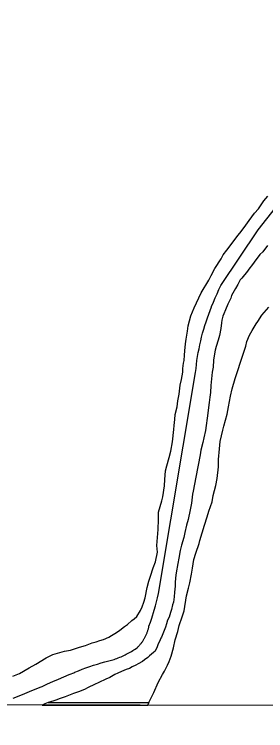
# Model space of a CAD drawing. Extents: x 3180038 to 3217926, y 922069 to 947485.
# Drawn here: x 3195944 to 3196378, y 927448 to 928684 of the extents above; entities that cross this region are included whole.
import ezdxf

# ---------------------------------------------------------------- set-up
doc = ezdxf.new("R2010")
doc.units = 0
for name, color, linetype in [('V-GRID-FRAM', 7, 'Continuous'), ('V-ROAD-CNTR', 7, 'Continuous'), ('V-SITE-VEGE', 7, 'Continuous')]:
    doc.layers.add(name, color=color, linetype=linetype)

msp = doc.modelspace()

# ---------------------------------------------------------------- linework, layer by layer
at = {"layer": 'V-GRID-FRAM'}
msp.add_lwpolyline([(3184312.7, 945707.9), (3215616.6, 945637.4), (3215583.5, 927448.1), (3184263.7, 927518.7), (3184312.7, 945707.9)], dxfattribs=at)
at = {"layer": 'V-ROAD-CNTR'}
for points in [[(3196176.4, 927628.4), (3196178.8, 927635.3), (3196181.2, 927642.3), (3196185.5, 927656.2), (3196187.4, 927663.3), (3196189.3, 927670.4), (3196191.1, 927677.5), (3196192.7, 927684.6), (3196256.8, 928066.3), (3196257.5, 928073.1), (3196258.3, 928080), (3196259.2, 928086.8), (3196260.2, 928093.6), (3196261.4, 928100.4), (3196262.7, 928107.2), (3196264, 928113.9), (3196265.6, 928120.7), (3196267.2, 928127.4), (3196268.9, 928134), (3196270.8, 928140.7), (3196272.8, 928147.3), (3196274.9, 928153.8), (3196277.1, 928160.4), (3196279.4, 928166.9), (3196281.8, 928173.3), (3196284.4, 928179.7), (3196284.5, 928180.1), (3196287.5, 928187.5), (3196290.6, 928194.8), (3196293.8, 928202), (3196297.1, 928209.2), (3196300.6, 928216.4), (3196364.5, 928312.2), (3196451.9, 928423.6)], [(3195942.1, 927504.1), (3195958.3, 927510.6), (3195974.4, 927517.2), (3195990.4, 927523.9), (3195992.2, 927524.6), (3196001.5, 927528.7), (3196010.8, 927532.8), (3196020.1, 927536.9), (3196029.4, 927540.9), (3196038.8, 927544.8), (3196048.2, 927548.7), (3196048.5, 927548.9), (3196048.5, 927548.9), (3196054.8, 927551.5), (3196061.2, 927554), (3196067.7, 927556.5), (3196074.2, 927558.8), (3196080.7, 927561), (3196087.3, 927563.1), (3196093.9, 927565.1), (3196100.5, 927566.9), (3196107.2, 927568.6), (3196111.6, 927569.7), (3196114, 927570.5), (3196116.4, 927571.2), (3196118.8, 927572), (3196121.2, 927572.9), (3196123.5, 927573.8), (3196125.9, 927574.7), (3196128.2, 927575.7), (3196130.5, 927576.7), (3196132.8, 927577.7), (3196135.1, 927578.8), (3196137.3, 927580), (3196139.6, 927581.1), (3196141.8, 927582.3), (3196144, 927583.6), (3196146.2, 927584.9), (3196148.3, 927586.2), (3196150.4, 927587.6), (3196152.5, 927589), (3196154.6, 927590.4), (3196156.3, 927591.6), (3196157.1, 927592.4), (3196158, 927593.3), (3196158.8, 927594.2), (3196159.6, 927595.1), (3196160.5, 927596), (3196161.3, 927596.9), (3196162, 927597.8), (3196162.8, 927598.8), (3196163.5, 927599.8), (3196164.3, 927600.7), (3196165, 927601.7), (3196165.7, 927602.7), (3196166.3, 927603.8), (3196167, 927604.8), (3196167.6, 927605.8), (3196168.3, 927606.9), (3196168.9, 927607.9), (3196169.5, 927609), (3196170, 927610.1), (3196170.6, 927611.2), (3196171.1, 927612.3), (3196171.6, 927613.4), (3196172.1, 927614.5), (3196172.6, 927615.6), (3196173, 927616.8), (3196173.4, 927617.9), (3196173.9, 927619), (3196174.2, 927620.2), (3196174.6, 927621.4), (3196175, 927622.5), (3196175.3, 927623.7), (3196175.6, 927624.9), (3196175.9, 927626.1), (3196176.2, 927627.3), (3196176.4, 927628.4)]]:
    msp.add_lwpolyline(points, dxfattribs=at)
at = {"layer": 'V-SITE-VEGE'}
for p, q in [((3196374.7, 928362.5), (3196381.5, 928370.6)), ((3196365.3, 928348.5), (3196374.7, 928362.5)), ((3196358.4, 928340.9), (3196365.3, 928348.5)), ((3196349.4, 928328.2), (3196358.4, 928340.9)), ((3196335.3, 928309.6), (3196343.4, 928320.6)), ((3196343.4, 928320.6), (3196349.4, 928328.2)), ((3196330.2, 928303.2), (3196335.3, 928309.6)), ((3196321.2, 928291), (3196330.2, 928303.2)), ((3196314.8, 928282.5), (3196321.2, 928291)), ((3196381.1, 928285.5), (3196372.5, 928274.5)), ((3196304.5, 928268.9), (3196310.5, 928277.4)), ((3196310.5, 928277.4), (3196314.8, 928282.5)), ((3196372.5, 928274.5), (3196367.8, 928269.5)), ((3196289.9, 928245.6), (3196301, 928262.2)), ((3196301, 928262.2), (3196304.5, 928268.9)), ((3196367.8, 928269.5), (3196358, 928256.8)), ((3196283.9, 928233.3), (3196289.9, 928245.6)), ((3196350.3, 928246.6), (3196344.7, 928238.5)), ((3196353.3, 928250), (3196350.3, 928246.6)), ((3196358, 928256.8), (3196353.3, 928250)), ((3196279.6, 928225.7), (3196283.9, 928233.3)), ((3196340.9, 928234.7), (3196336.6, 928229.2)), ((3196344.7, 928238.5), (3196340.9, 928234.7)), ((3196266.3, 928203.7), (3196279.6, 928225.7)), ((3196333.6, 928226.3), (3196330.6, 928220.3)), ((3196336.6, 928229.2), (3196333.6, 928226.3)), ((3196325.4, 928211), (3196319, 928199.1)), ((3196329.7, 928218.2), (3196325.4, 928211)), ((3196330.6, 928220.3), (3196329.7, 928218.2)), ((3196254.3, 928177.8), (3196266.3, 928203.7)), ((3196319, 928199.1), (3196317.3, 928194.5)), ((3196312.5, 928184.3), (3196308.2, 928174.5)), ((3196314.2, 928187.7), (3196312.5, 928184.3)), ((3196317.3, 928194.5), (3196314.2, 928187.7)), ((3196248.7, 928163.8), (3196254.3, 928177.8)), ((3196308.2, 928174.5), (3196305.6, 928167.3)), ((3196371, 928165), (3196382.9, 928178.9)), ((3196243.9, 928146.4), (3196248.7, 928163.8)), ((3196303.9, 928163.1), (3196302.2, 928156.7)), ((3196305.6, 928167.3), (3196303.9, 928163.1)), ((3196364.1, 928154.4), (3196371, 928165)), ((3196301.3, 928151.6), (3196300.4, 928142.3)), ((3196302.2, 928156.7), (3196301.3, 928151.6)), ((3196354.2, 928138.7), (3196361.5, 928150.1)), ((3196361.5, 928150.1), (3196364.1, 928154.4)), ((3196240.8, 928123.9), (3196242.6, 928137.5)), ((3196242.6, 928137.5), (3196243.9, 928146.4)), ((3196300.4, 928142.3), (3196298.2, 928130)), ((3196350, 928130.6), (3196354.2, 928138.7)), ((3196239.5, 928115.4), (3196240.8, 928123.9)), ((3196296, 928121.9), (3196292.2, 928110.9)), ((3196298.2, 928130), (3196296, 928121.9)), ((3196345.2, 928119.6), (3196350, 928130.6)), ((3196238.1, 928103.5), (3196239.5, 928115.4)), ((3196292.2, 928110.9), (3196290.4, 928104.9)), ((3196334.8, 928085.7), (3196343.5, 928111.5)), ((3196343.5, 928111.5), (3196345.2, 928119.6)), ((3196237.7, 928096.3), (3196238.1, 928103.5)), ((3196290.4, 928104.9), (3196288.7, 928094.7)), ((3196235.9, 928082.3), (3196236.8, 928086.9)), ((3196236.8, 928086.9), (3196237.7, 928096.3)), ((3196287.8, 928087.5), (3196286.9, 928075.6)), ((3196288.7, 928094.7), (3196287.8, 928087.5)), ((3196329.2, 928067.8), (3196334.8, 928085.7)), ((3196234.5, 928066.5), (3196235, 928073.3)), ((3196235, 928073.3), (3196235.9, 928082.3)), ((3196286.9, 928075.6), (3196285.5, 928066.7)), ((3196232.3, 928054.2), (3196234.5, 928066.5)), ((3196285.5, 928066.7), (3196283.3, 928043.7)), ((3196325.3, 928056), (3196329.2, 928067.8)), ((3196230.2, 928044.5), (3196232.3, 928054.2)), ((3196320.1, 928037.7), (3196325.3, 928056)), ((3196228.4, 928028.7), (3196230.2, 928044.5)), ((3196283.3, 928043.7), (3196282.4, 928031.8)), ((3196317.1, 928025.4), (3196320.1, 928037.7)), ((3196226.2, 928017.3), (3196228.4, 928028.7)), ((3196281.5, 928023.3), (3196280.2, 928014.4)), ((3196282.4, 928031.8), (3196281.5, 928023.3)), ((3196313.6, 928006.7), (3196317.1, 928025.4)), ((3196224.9, 928007.1), (3196226.2, 928017.3)), ((3196280.2, 928014.4), (3196277, 927987.2)), ((3196221.8, 927993.5), (3196224.9, 928007.1)), ((3196311, 927994), (3196313.6, 928006.7)), ((3196220.9, 927985), (3196221.8, 927993.5)), ((3196277, 927987.2), (3196275.3, 927974.5)), ((3196305.3, 927973.6), (3196311, 927994)), ((3196219.5, 927968), (3196220, 927974.8)), ((3196220, 927974.8), (3196220.9, 927985)), ((3196275.3, 927974.5), (3196274, 927966)), ((3196303.6, 927966.4), (3196305.3, 927973.6)), ((3196216.9, 927946.3), (3196219.5, 927968)), ((3196274, 927966), (3196270.9, 927953.7)), ((3196299.2, 927947.3), (3196303.6, 927966.4)), ((3196270.9, 927953.7), (3196269.2, 927945.2)), ((3196214.2, 927930.2), (3196216.9, 927946.3)), ((3196269.2, 927945.2), (3196266.1, 927932.4)), ((3196297.9, 927934.5), (3196299.2, 927947.3)), ((3196211.2, 927919.6), (3196214.2, 927930.2)), ((3196266.1, 927932.4), (3196264.4, 927924)), ((3196296.5, 927915.8), (3196297.9, 927934.5)), ((3196206.9, 927905.1), (3196211.2, 927919.6)), ((3196264.4, 927924), (3196257.4, 927885.7)), ((3196296.4, 927903.1), (3196296.5, 927915.8)), ((3196205.1, 927896.2), (3196206.9, 927905.1)), ((3196294.2, 927883.5), (3196296.4, 927903.1)), ((3196203.8, 927881.8), (3196205.1, 927896.2)), ((3196202.9, 927870.7), (3196203.8, 927881.8)), ((3196257.4, 927885.7), (3196252.6, 927861.5)), ((3196291.6, 927871.2), (3196294.2, 927883.5)), ((3196200.2, 927851.6), (3196202.9, 927870.7)), ((3196287.3, 927853.8), (3196291.6, 927871.2)), ((3196198.5, 927844.8), (3196200.2, 927851.6)), ((3196251.7, 927856.4), (3196249.9, 927840.7)), ((3196252.6, 927861.5), (3196251.7, 927856.4)), ((3196285.1, 927842.8), (3196287.3, 927853.8)), ((3196192.9, 927825.3), (3196198.5, 927844.8)), ((3196249.9, 927840.7), (3196247.3, 927829.2)), ((3196279.9, 927827.1), (3196285.1, 927842.8)), ((3196192.8, 927812.5), (3196192.9, 927825.3)), ((3196247.3, 927829.2), (3196243.8, 927812.3)), ((3196276.9, 927817.3), (3196279.9, 927827.1)), ((3196272.1, 927802.9), (3196276.9, 927817.3)), ((3196192.3, 927795.1), (3196192.8, 927812.5)), ((3196241.2, 927802.9), (3196238.2, 927789.8)), ((3196243.8, 927812.3), (3196241.2, 927802.9)), ((3196264.3, 927776.5), (3196272.1, 927802.9)), ((3196190, 927767.5), (3196192.3, 927795.1)), ((3196238.2, 927789.8), (3196236.4, 927781.3)), ((3196236.4, 927781.3), (3196232.5, 927768.1)), ((3196263, 927771), (3196264.3, 927776.5)), ((3196190.8, 927756), (3196190, 927767.5)), ((3196232.5, 927768.1), (3196230.3, 927758.8)), ((3196257, 927754.5), (3196263, 927771)), ((3196187.7, 927739.4), (3196190.8, 927756)), ((3196230.3, 927758.8), (3196227.7, 927745.6)), ((3196253.5, 927743.4), (3196257, 927754.5)), ((3196183.8, 927729.3), (3196187.7, 927739.4)), ((3196227.7, 927745.6), (3196226, 927736.3)), ((3196251.7, 927728.6), (3196253.5, 927743.4)), ((3196179.1, 927714.8), (3196183.8, 927729.3)), ((3196226, 927736.3), (3196223.3, 927720.5)), ((3196250, 927718.4), (3196251.7, 927728.6)), ((3196176.1, 927706.3), (3196179.1, 927714.8)), ((3196223.3, 927720.5), (3196222, 927711.6)), ((3196246.9, 927703.5), (3196250, 927718.4)), ((3196173.5, 927695.3), (3196176.1, 927706.3)), ((3196222, 927711.6), (3196221.5, 927703.5)), ((3196221.5, 927703.5), (3196221.5, 927697.6)), ((3196244.3, 927694.2), (3196246.9, 927703.5)), ((3196170, 927677.5), (3196173.5, 927695.3)), ((3196221.5, 927697.6), (3196220.2, 927687)), ((3196241.3, 927681), (3196244.3, 927694.2)), ((3196167.4, 927669.8), (3196170, 927677.5)), ((3196219.7, 927678.9), (3196218.4, 927670)), ((3196220.2, 927687), (3196219.7, 927678.9)), ((3196236.9, 927655.1), (3196241.3, 927681)), ((3196164.8, 927661.8), (3196167.4, 927669.8)), ((3196217.1, 927665.3), (3196215.3, 927657.2)), ((3196218.4, 927670), (3196217.1, 927665.3)), ((3196155.3, 927645.2), (3196161.8, 927655.4)), ((3196161.8, 927655.4), (3196164.8, 927661.8)), ((3196215.3, 927657.2), (3196213.6, 927652.1)), ((3196233.8, 927644.5), (3196236.9, 927655.1)), ((3196146.8, 927638), (3196151.1, 927641)), ((3196151.1, 927641), (3196155.3, 927645.2)), ((3196211, 927643.7), (3196208.4, 927639)), ((3196213.6, 927652.1), (3196211, 927643.7)), ((3196228.2, 927629.6), (3196233.8, 927644.5)), ((3196126.3, 927621.6), (3196134, 927627.9)), ((3196134, 927627.9), (3196139.1, 927631.3)), ((3196139.1, 927631.3), (3196146.8, 927638)), ((3196206.7, 927632.2), (3196205, 927626.7)), ((3196208.4, 927639), (3196206.7, 927632.2)), ((3196226.1, 927619.4), (3196228.2, 927629.6)), ((3196111.8, 927612.3), (3196120.3, 927617.4)), ((3196120.3, 927617.4), (3196126.3, 927621.6)), ((3196200.2, 927615.2), (3196198.1, 927609.3)), ((3196205, 927626.7), (3196200.2, 927615.2)), ((3196221.7, 927605), (3196226.1, 927619.4)), ((3196085.4, 927601.4), (3196091.8, 927603.9)), ((3196091.8, 927603.9), (3196097.7, 927605.6)), ((3196097.7, 927605.6), (3196107.1, 927609.4)), ((3196107.1, 927609.4), (3196111.8, 927612.3)), ((3196196.8, 927607.6), (3196194.6, 927602.1)), ((3196198.1, 927609.3), (3196196.8, 927607.6)), ((3196218.7, 927591), (3196221.7, 927605)), ((3196041.1, 927587.2), (3196056.4, 927592.2)), ((3196056.4, 927592.2), (3196066.6, 927595.1)), ((3196066.6, 927595.1), (3196078.6, 927599.7)), ((3196078.6, 927599.7), (3196085.4, 927601.4)), ((3196190.3, 927592.8), (3196187.3, 927585.5)), ((3196192.1, 927597.8), (3196190.3, 927592.8)), ((3196194.6, 927602.1), (3196192.1, 927597.8)), ((3196214.4, 927576.6), (3196218.7, 927591)), ((3195998.9, 927573.8), (3196010.4, 927579.3)), ((3196010.4, 927579.3), (3196030.4, 927585.1)), ((3196030.4, 927585.1), (3196041.1, 927587.2)), ((3196184.3, 927583), (3196177.5, 927577.5)), ((3196187.3, 927585.5), (3196184.3, 927583)), ((3195981.4, 927562.8), (3195998.9, 927573.8)), ((3196165.1, 927567.4), (3196157.9, 927563.2)), ((3196168.5, 927570.3), (3196165.1, 927567.4)), ((3196174.5, 927574.6), (3196168.5, 927570.3)), ((3196177.5, 927577.5), (3196174.5, 927574.6)), ((3196208.3, 927560.9), (3196211.3, 927567.7)), ((3196211.3, 927567.7), (3196214.4, 927576.6)), ((3195953.3, 927546.8), (3195969.5, 927556.5)), ((3195969.5, 927556.5), (3195981.4, 927562.8)), ((3196137, 927553.9), (3196128.9, 927550.1)), ((3196142.5, 927555.6), (3196137, 927553.9)), ((3196147.2, 927558.1), (3196142.5, 927555.6)), ((3196153.6, 927561.1), (3196147.2, 927558.1)), ((3196157.9, 927563.2), (3196153.6, 927561.1)), ((3196203.2, 927550.7), (3196208.3, 927560.9)), ((3195941.4, 927542.2), (3195953.3, 927546.8)), ((3196117.4, 927545.1), (3196108.9, 927540)), ((3196122.9, 927547.2), (3196117.4, 927545.1)), ((3196128.9, 927550.1), (3196122.9, 927547.2)), ((3196192.4, 927531.2), (3196199.7, 927544.8)), ((3196199.7, 927544.8), (3196203.2, 927550.7)), ((3196090.1, 927531.2), (3196082.4, 927527.9)), ((3196102, 927537.1), (3196090.1, 927531.2)), ((3196108.9, 927540), (3196102, 927537.1)), ((3196184.7, 927514.2), (3196192.4, 927531.2)), ((3196065, 927519.4), (3196054.7, 927515.3)), ((3196071.3, 927522.4), (3196065, 927519.4)), ((3196082.4, 927527.9), (3196071.3, 927522.4)), ((3196031.7, 927506.4), (3196023.2, 927503.5)), ((3196046.2, 927512.3), (3196031.7, 927506.4)), ((3196054.7, 927515.3), (3196046.2, 927512.3)), ((3196176.5, 927498.1), (3196184.7, 927514.2)), ((3195996.8, 927494.3), (3195992, 927492.3)), ((3195992, 927492.3), (3196174.6, 927491.9)), ((3196002.5, 927496.5), (3195996.8, 927494.3)), ((3196003.2, 927496.8), (3196002.5, 927496.5)), ((3196175.9, 927496.1), (3196002.5, 927496.5)), ((3196002.5, 927496.5), (3196175.9, 927496.1)), ((3196015.5, 927500.6), (3196003.2, 927496.8)), ((3196023.2, 927503.5), (3196015.5, 927500.6)), ((3196174.6, 927491.9), (3196175.9, 927496.1)), ((3196175.9, 927496.1), (3196176.5, 927498.1))]:
    msp.add_line(p, q, dxfattribs=at)

doc.saveas('drawing.dxf')
